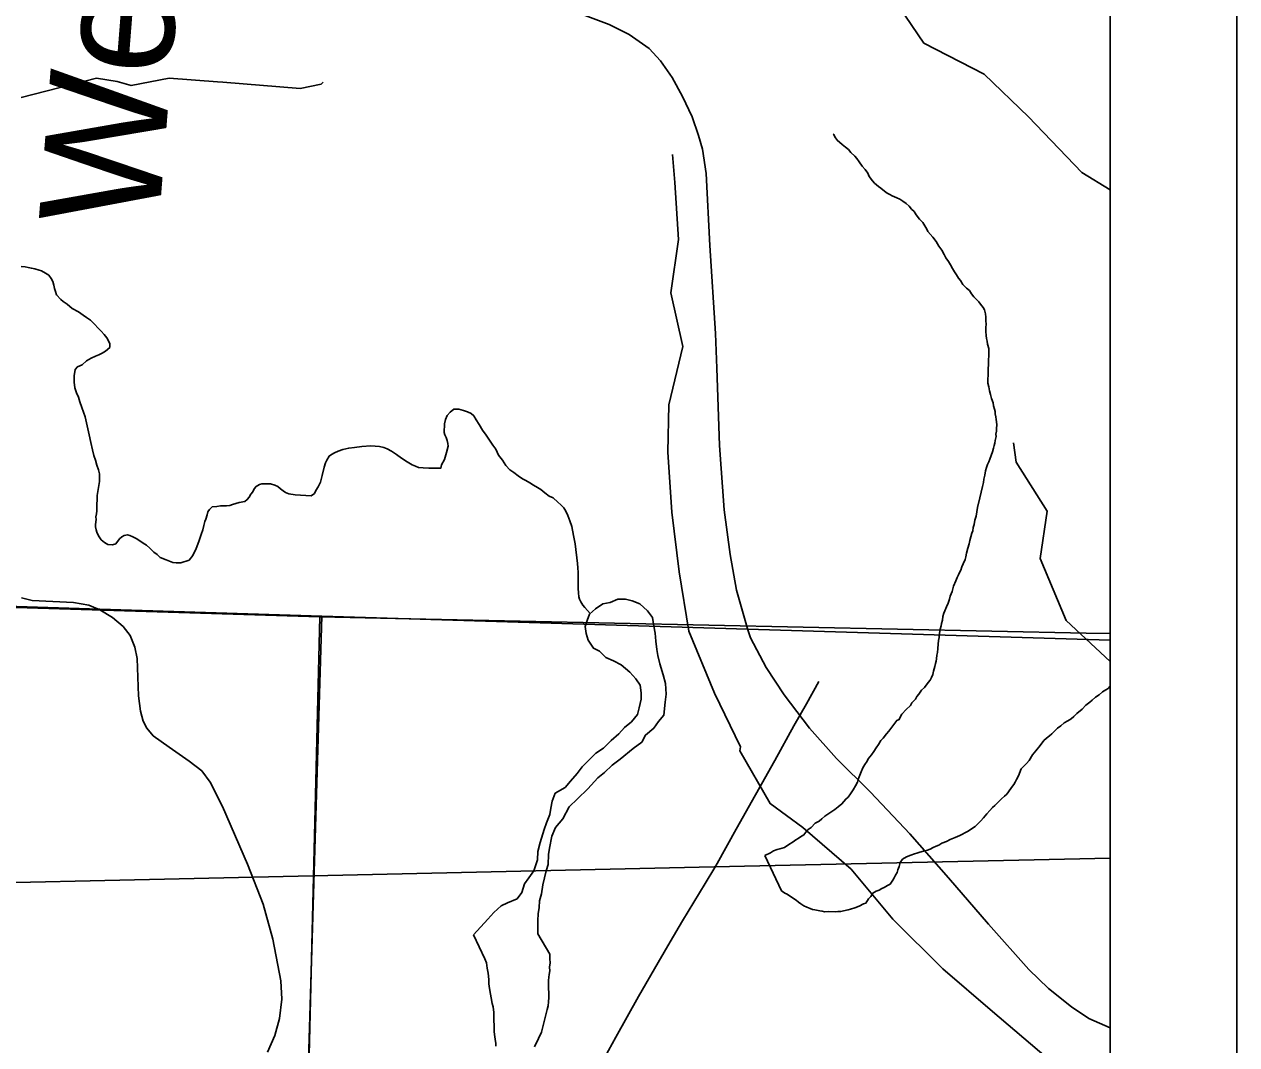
# Model space of a CAD drawing. Extents: x -6.1 to 38, y -7.7 to 22.
# Drawn here: x 8.043 to 9, y 14.54 to 15.345 of the extents above; entities that cross this region are included whole.
import ezdxf

# ---------------------------------------------------------------- set-up
doc = ezdxf.new("R2010")
doc.units = 0
for name, color, linetype in [('GM_X_Corporation', 7, 'Continuous'), ('GM_X_County_Road', 7, 'Continuous'), ('GM_X_Minor_Lake', 7, 'Continuous'), ('GM_X_Minor_River', 7, 'Continuous'), ('GM_X_Minor_River_Text', 7, 'Continuous'), ('GM_X_State_Route', 7, 'Continuous'), ('GM_X_Township_Road', 7, 'Continuous'), ('SH_Data', 7, 'Continuous')]:
    doc.layers.add(name, color=color, linetype=linetype)

msp = doc.modelspace()

# ---------------------------------------------------------------- linework, layer by layer
at = {"layer": 'GM_X_Corporation'}
for points in [[(8.9, 14.85918), (8.9, 19.87135), (8.53815, 19.88018), (8.02661, 19.88922), (8.02125, 19.70471), (8.02079, 19.68982), (8.0189, 19.62846), (7.99279, 18.77986), (7.97287, 17.92154), (7.97183, 17.87641), (7.95308, 17.06692), (7.95307, 17.06643), (7.93594, 16.3267), (7.92512, 16.10977), (7.91657, 15.91251), (7.90988, 15.74002), (7.90533, 15.62285), (7.88899, 15.0865), (7.88923, 14.89059), (8.1023, 14.88375), (8.27757, 14.87811), (8.6137, 14.86789)], [(8.9, 14.68725), (8.9, 19.53649), (8.77571, 19.53237), (8.77312, 19.53228), (6.99327, 19.47331), (6.99349, 19.46054), (7.03821, 16.8882), (7.05054, 16.17866), (7.07262, 15.21743), (7.07601, 15.03919), (7.07603, 15.03845), (7.07902, 14.88093), (7.08348, 14.64684), (7.55487, 14.65733), (8.5875, 14.68029)], [(3.19219, 14.1), (8.25437, 14.1), (8.26188, 14.35188), (8.27757, 14.87811), (8.1023, 14.88375), (7.88923, 14.89059), (7.27984, 14.90301), (6.7864, 14.92029), (6.27951, 14.93803), (5.74746, 14.95956), (5.18977, 14.97327), (5.0967, 14.97556), (4.28061, 14.99995), (4.24786, 15.00093), (3.22473, 15.03847), (3.22164, 14.89402), (3.20818, 14.53184), (3.19363, 14.14313)], [(7.25364, 14.1), (8.25716, 14.1), (8.27613, 14.8776), (7.89065, 14.88943), (7.58452, 14.89838), (7.28457, 14.90716)], [(8.25437, 14.1), (8.9, 14.1), (8.9, 14.85918), (8.6137, 14.86789), (8.27757, 14.87811), (8.26188, 14.35188)], [(8.25716, 14.1), (8.9, 14.1), (8.9, 14.86439), (8.88117, 14.86479), (8.35974, 14.87583), (8.27613, 14.8776)], [(7.09053, 14.1), (8.9, 14.1), (8.9, 14.68725), (8.5875, 14.68029), (7.55487, 14.65733), (7.08348, 14.64684), (7.08792, 14.30249), (7.08793, 14.30152)]]:
    msp.add_lwpolyline(points, close=True, dxfattribs=at)
at = {"layer": 'GM_X_County_Road'}
msp.add_lwpolyline([(8.04056, 14.8927), (8.04908, 14.89044), (8.08161, 14.88905), (8.09368, 14.88696), (8.1025, 14.88321), (8.11231, 14.87706), (8.12086, 14.87001), (8.12643, 14.86303), (8.13015, 14.85375), (8.13201, 14.84469), (8.13294, 14.81519), (8.13457, 14.80334), (8.13665, 14.79521), (8.13944, 14.78987), (8.14455, 14.78383), (8.1571, 14.77478), (8.17289, 14.76386), (8.18288, 14.75619), (8.18961, 14.74713), (8.19937, 14.72785), (8.21888, 14.68256), (8.23143, 14.65097), (8.23886, 14.62333), (8.24536, 14.59035), (8.24606, 14.57594), (8.2442, 14.56061), (8.24048, 14.54714), (8.23468, 14.53413)], dxfattribs=at)
at = {"layer": 'GM_X_Minor_Lake'}
for points in [[(8.44813, 14.62747), (8.44814, 14.63802), (8.4485, 14.64334), (8.44924, 14.64828), (8.4496, 14.6536), (8.4511, 14.65893), (8.45221, 14.66615), (8.45482, 14.67718), (8.45632, 14.68213), (8.45667, 14.6901), (8.4574, 14.69504), (8.45926, 14.70455), (8.46227, 14.7114), (8.46794, 14.71827), (8.47283, 14.72779), (8.47963, 14.7339), (8.48757, 14.74192), (8.4955, 14.7507), (8.5008, 14.75491), (8.50684, 14.76064), (8.51327, 14.76523), (8.52348, 14.77364), (8.53029, 14.77862), (8.5333, 14.78433), (8.53973, 14.78968), (8.5435, 14.79502), (8.54766, 14.79998), (8.54875, 14.81024), (8.54949, 14.8167), (8.54907, 14.82505), (8.54715, 14.83188), (8.54446, 14.8406), (8.54292, 14.84705), (8.54214, 14.85198), (8.54136, 14.85844), (8.54096, 14.86489), (8.5398, 14.8702), (8.53863, 14.87703), (8.53482, 14.88233), (8.52873, 14.88799), (8.52265, 14.89024), (8.51733, 14.89173), (8.51126, 14.89169), (8.50521, 14.889), (8.49952, 14.88783), (8.49385, 14.884), (8.48893, 14.8798), (8.48705, 14.87485), (8.48555, 14.86991), (8.48633, 14.86459), (8.48787, 14.85929), (8.49207, 14.85285), (8.49701, 14.8506), (8.50196, 14.84569), (8.50804, 14.84306), (8.51412, 14.83968), (8.52097, 14.83402), (8.52554, 14.82872), (8.52898, 14.8238), (8.52976, 14.81773), (8.52978, 14.81279), (8.52829, 14.80595), (8.52679, 14.80063), (8.52226, 14.7949), (8.51659, 14.79032), (8.51206, 14.78535), (8.50601, 14.78), (8.49996, 14.77389), (8.49391, 14.77006), (8.48333, 14.75937), (8.47918, 14.75403), (8.47389, 14.74793), (8.46974, 14.74297), (8.46179, 14.73837), (8.45954, 14.73228), (8.45842, 14.72657), (8.45768, 14.72163), (8.45505, 14.71516), (8.45317, 14.70983), (8.45018, 14.69956), (8.44831, 14.69234), (8.44796, 14.68588), (8.44496, 14.67713), (8.44118, 14.67179), (8.43779, 14.66683), (8.43554, 14.65998), (8.43177, 14.65503), (8.42419, 14.65195), (8.41927, 14.64964), (8.4136, 14.64429), (8.40869, 14.63895), (8.39745, 14.62673)], [(8.44556, 14.53824), (8.44885, 14.54477), (8.45102, 14.54976), (8.45453, 14.56351), (8.45558, 14.56772), (8.45628, 14.57077), (8.4566, 14.57382), (8.4569, 14.57725), (8.45682, 14.58104), (8.45675, 14.58447), (8.4567, 14.58674), (8.45662, 14.59054), (8.45694, 14.59321), (8.45727, 14.5955), (8.4576, 14.59816), (8.45753, 14.6012), (8.45784, 14.60463), (8.45778, 14.60767), (8.45774, 14.60957), (8.4577, 14.61147), (8.44813, 14.62747)], [(8.39745, 14.62673), (8.40642, 14.60769), (8.40762, 14.60468), (8.40809, 14.60051), (8.40894, 14.59635), (8.40943, 14.59142), (8.4095, 14.588), (8.40996, 14.58421), (8.41212, 14.57247), (8.41293, 14.56983), (8.41341, 14.56528), (8.41347, 14.56224), (8.41356, 14.55844), (8.41361, 14.55579), (8.41368, 14.55275), (8.41373, 14.55009), (8.41419, 14.54629), (8.41461, 14.54441), (8.41507, 14.54099), (8.41512, 14.53872)]]:
    msp.add_lwpolyline(points, dxfattribs=at)
at = {"layer": 'GM_X_Minor_River'}
for points in [[(8.9, 15.21466), (8.87768, 15.22835), (8.83566, 15.27223), (8.80047, 15.30589), (8.75284, 15.33043), (8.72404, 15.3732), (8.68466, 15.41974), (8.67368, 15.43336)], [(8.04024, 15.28749), (8.09984, 15.30275), (8.11608, 15.30012), (8.12704, 15.29711), (8.15722, 15.30284), (8.19535, 15.29987), (8.19951, 15.2995), (8.26067, 15.29468), (8.27727, 15.29812), (8.27878, 15.29963)], [(8.71717, 15.2172), (8.71408, 15.2198), (8.71253, 15.22168), (8.70981, 15.22505), (8.70862, 15.22769), (8.70667, 15.2307), (8.70434, 15.23332), (8.702, 15.2367), (8.70006, 15.23933), (8.69851, 15.2412), (8.69541, 15.24419), (8.69347, 15.24643), (8.69116, 15.24829), (8.68847, 15.25053), (8.68461, 15.25388), (8.68266, 15.25651), (8.68187, 15.25839), (8.68148, 15.25877)], [(8.9, 14.49303), (8.895, 14.49773), (8.84962, 14.53023), (8.80725, 14.56615), (8.7679, 14.59981), (8.72854, 14.63914), (8.6956, 14.67849), (8.65738, 14.71139), (8.63166, 14.73029), (8.60778, 14.77193), (8.60815, 14.77496), (8.58765, 14.81737), (8.56752, 14.86622), (8.55985, 14.9132), (8.55407, 14.96018), (8.55093, 15.00754), (8.55159, 15.04506), (8.5628, 15.09094), (8.55325, 15.13336), (8.55919, 15.17544), (8.55643, 15.22053), (8.55449, 15.24251)], [(8.79186, 14.94819), (8.79258, 14.95048), (8.79328, 14.95392), (8.79436, 14.95698), (8.79468, 14.96041), (8.79538, 14.96384), (8.79714, 14.97148), (8.79925, 14.98064), (8.79996, 14.9837), (8.80029, 14.98636), (8.801, 14.98942), (8.8017, 14.99285), (8.80241, 14.99553), (8.80313, 14.99782), (8.80423, 15.00012), (8.80495, 15.00204), (8.80604, 15.0051), (8.80713, 15.00778), (8.80783, 15.01083), (8.80856, 15.01275), (8.8089, 15.01465), (8.80924, 15.01694), (8.80995, 15.02), (8.80991, 15.0219), (8.81025, 15.02419), (8.81022, 15.02609), (8.81054, 15.02951), (8.81009, 15.03331), (8.80967, 15.03558), (8.80925, 15.03786), (8.80921, 15.03976), (8.8088, 15.04165), (8.80799, 15.0443), (8.80757, 15.04657), (8.80637, 15.04997), (8.80556, 15.053), (8.80474, 15.05603), (8.80431, 15.05906), (8.8035, 15.06209), (8.80371, 15.0716), (8.80367, 15.07388), (8.804, 15.07617), (8.80395, 15.07921), (8.80392, 15.08111), (8.80426, 15.08301), (8.80422, 15.08529), (8.80419, 15.0872), (8.80415, 15.08948), (8.80332, 15.09289), (8.8029, 15.09516), (8.80248, 15.09743), (8.80206, 15.09971), (8.80201, 15.10275), (8.80196, 15.10579), (8.80228, 15.10884), (8.80186, 15.11111), (8.80181, 15.11415), (8.80176, 15.11681), (8.80094, 15.11984), (8.79977, 15.12172), (8.79782, 15.12435), (8.79627, 15.12622), (8.79433, 15.12847), (8.7924, 15.13033), (8.79046, 15.13258), (8.7889, 15.13521), (8.78658, 15.13707), (8.78387, 15.14006), (8.78192, 15.14307), (8.78037, 15.14494), (8.7788, 15.14758), (8.77724, 15.14983), (8.77567, 15.15247), (8.7741, 15.15548), (8.77254, 15.15811), (8.7702, 15.16111), (8.76901, 15.16375), (8.76706, 15.16714), (8.76472, 15.17014), (8.76276, 15.17391), (8.76004, 15.17728), (8.75616, 15.18178), (8.75537, 15.18366), (8.7538, 15.18629), (8.75223, 15.18893), (8.74953, 15.19154), (8.74681, 15.19492), (8.74524, 15.19755), (8.74331, 15.19942), (8.74137, 15.20166), (8.73905, 15.2039), (8.73636, 15.20576), (8.73406, 15.20723), (8.73176, 15.20833), (8.72985, 15.20906), (8.72793, 15.20979), (8.72601, 15.21089), (8.7241, 15.212), (8.72179, 15.21348), (8.71908, 15.21609), (8.71717, 15.2172)], [(8.04037, 15.15412), (8.04341, 15.15379), (8.0457, 15.15345), (8.04836, 15.15274), (8.05103, 15.15241), (8.05447, 15.15133), (8.05638, 15.1506), (8.05945, 15.14876), (8.06214, 15.14729), (8.06408, 15.14466), (8.06526, 15.1424), (8.06607, 15.13937), (8.0665, 15.13672), (8.0673, 15.13445), (8.06811, 15.1318), (8.0716, 15.12806), (8.07352, 15.12658), (8.0766, 15.12435), (8.08046, 15.121), (8.08544, 15.11843), (8.08928, 15.11583), (8.09198, 15.11398), (8.09505, 15.11176), (8.09853, 15.10839), (8.10086, 15.10577), (8.10356, 15.10316), (8.10589, 15.10054), (8.10783, 15.09791), (8.10941, 15.0949), (8.1102, 15.09301), (8.11025, 15.09035), (8.10689, 15.08725), (8.10425, 15.08568)], [(8.10425, 15.08568), (8.10162, 15.0845), (8.09898, 15.08331), (8.09559, 15.08172), (8.09183, 15.07976), (8.08847, 15.07665), (8.0847, 15.07507), (8.08284, 15.07275), (8.08217, 15.06779), (8.08226, 15.06285), (8.08272, 15.0583), (8.08393, 15.05452), (8.0855, 15.05112), (8.08671, 15.04734), (8.08831, 15.04281), (8.09072, 15.03563), (8.09237, 15.02844), (8.09401, 15.02124), (8.09526, 15.01518), (8.0965, 15.0095), (8.09772, 15.00496), (8.09893, 15.00118), (8.10014, 14.99739), (8.10135, 14.99362), (8.10216, 14.99059), (8.10221, 14.98793), (8.10227, 14.98451), (8.10019, 14.97344), (8.10025, 14.97002), (8.09993, 14.96659), (8.09998, 14.96393), (8.10002, 14.96127), (8.09968, 14.95898), (8.09935, 14.9567), (8.09939, 14.95441), (8.09908, 14.95061), (8.09911, 14.94871), (8.09953, 14.94643), (8.09994, 14.94454), (8.10074, 14.94265), (8.10191, 14.94077), (8.10347, 14.93852), (8.10617, 14.93628), (8.10885, 14.93481), (8.11228, 14.93449), (8.11492, 14.9353), (8.11789, 14.93916), (8.11976, 14.94071), (8.12164, 14.94189), (8.12429, 14.94231), (8.1262, 14.94197), (8.12849, 14.94087), (8.13118, 14.93939), (8.13387, 14.93754), (8.13656, 14.93569), (8.13925, 14.93422), (8.14194, 14.93198), (8.14504, 14.92862), (8.14774, 14.92676), (8.15005, 14.92452), (8.15465, 14.92271), (8.15732, 14.92161), (8.16, 14.92052), (8.16267, 14.92019), (8.16456, 14.92022), (8.16646, 14.92026), (8.17288, 14.92227), (8.17585, 14.92613), (8.17841, 14.9315), (8.18059, 14.93724), (8.18239, 14.94259), (8.18384, 14.94642), (8.18454, 14.94986), (8.18525, 14.95291), (8.18597, 14.95483), (8.18705, 14.95827), (8.18777, 14.96056), (8.18887, 14.96248), (8.19112, 14.96442), (8.19491, 14.96487), (8.19756, 14.9653), (8.20022, 14.96535), (8.20249, 14.96539), (8.20515, 14.96544), (8.20704, 14.96623), (8.21232, 14.96785), (8.21687, 14.96869), (8.21874, 14.97024), (8.22022, 14.97217), (8.2217, 14.97448), (8.22318, 14.97641), (8.22428, 14.97871), (8.22577, 14.98064), (8.2284, 14.9822), (8.23029, 14.98262), (8.23333, 14.98267), (8.23712, 14.98274), (8.24056, 14.98166), (8.24286, 14.98056), (8.24517, 14.9787), (8.2471, 14.97721)], [(8.2471, 14.97721), (8.24902, 14.97573), (8.2517, 14.97463), (8.25665, 14.97396), (8.2692, 14.97305), (8.27182, 14.975), (8.27292, 14.9773), (8.27477, 14.98037), (8.2766, 14.98383), (8.27803, 14.98918), (8.27943, 14.99566), (8.28051, 14.99911), (8.28161, 15.00141), (8.28345, 15.00448), (8.28533, 15.00566), (8.28758, 15.00722), (8.29059, 15.00841), (8.29437, 15.00962), (8.29891, 15.01084), (8.30346, 15.0113), (8.30914, 15.01217), (8.31634, 15.01268), (8.31977, 15.01236), (8.32319, 15.01204), (8.32662, 15.01134), (8.3293, 15.01025), (8.33275, 15.00841), (8.3366, 15.00581), (8.34045, 15.00284), (8.34506, 14.99988), (8.3489, 14.99767), (8.35157, 14.99658), (8.35387, 14.99548), (8.35768, 14.99516), (8.36224, 14.99487), (8.36641, 14.99494), (8.36983, 14.995), (8.37173, 14.99504), (8.37206, 14.9977), (8.37465, 15.00193), (8.37607, 15.00728), (8.3775, 15.01225), (8.37708, 15.01452), (8.37666, 15.0168), (8.37586, 15.01907), (8.37468, 15.02133), (8.37426, 15.02322), (8.37452, 15.03007), (8.37522, 15.0335), (8.37668, 15.03657), (8.37891, 15.03927), (8.38191, 15.04161), (8.38571, 15.04168), (8.38952, 15.0406), (8.39258, 15.03952), (8.39565, 15.03805), (8.39758, 15.03619), (8.39953, 15.03318), (8.40188, 15.02942), (8.40462, 15.0249), (8.40734, 15.02115), (8.41007, 15.01702), (8.4128, 15.01326), (8.41514, 15.00988), (8.41712, 15.00536), (8.42023, 15.00123), (8.42296, 14.9971), (8.42606, 14.99373), (8.42914, 14.9915), (8.43261, 14.9889), (8.43606, 14.98668), (8.43875, 14.98521), (8.44182, 14.98337), (8.44489, 14.98152), (8.44796, 14.97967), (8.45065, 14.9782), (8.45373, 14.97559), (8.4572, 14.97299), (8.46026, 14.97153), (8.46412, 14.96818), (8.46644, 14.96594), (8.46876, 14.96369), (8.47032, 14.96106), (8.4719, 14.95767), (8.4735, 14.95351), (8.4751, 14.94898), (8.47637, 14.94178), (8.47762, 14.93534), (8.47942, 14.91978), (8.47986, 14.91637), (8.47993, 14.91256), (8.47997, 14.9099), (8.48003, 14.90686), (8.48009, 14.90344), (8.48015, 14.90002), (8.48021, 14.8966), (8.48065, 14.89357), (8.48106, 14.89167), (8.48224, 14.88941), (8.48381, 14.88678), (8.48536, 14.8849)], [(8.9, 14.8424), (8.86536, 14.87473), (8.84484, 14.92358), (8.85041, 14.96111), (8.82578, 14.99972), (8.82385, 15.01487)], [(8.62748, 14.68935), (8.632, 14.69133), (8.63425, 14.69289), (8.63727, 14.69408), (8.63916, 14.6945), (8.64294, 14.69571), (8.64632, 14.69805), (8.6497, 14.70001), (8.65195, 14.70157), (8.65383, 14.70275), (8.65571, 14.70392), (8.65834, 14.70549), (8.65981, 14.7078), (8.66168, 14.70973), (8.66393, 14.71129), (8.66729, 14.71477), (8.67029, 14.71635), (8.67254, 14.71829), (8.67478, 14.72023), (8.68266, 14.7257), (8.68529, 14.72765), (8.68828, 14.72998), (8.69125, 14.73384), (8.69312, 14.73539), (8.69497, 14.73808), (8.6972, 14.74117), (8.69904, 14.74424), (8.7005, 14.74731), (8.70123, 14.74922), (8.70195, 14.75152), (8.7034, 14.75535), (8.70486, 14.75841), (8.70633, 14.7611), (8.70819, 14.7638), (8.70891, 14.76571), (8.71151, 14.7688), (8.71337, 14.77149), (8.71522, 14.77419), (8.71707, 14.77688), (8.71891, 14.77996), (8.72077, 14.78189), (8.72337, 14.78536), (8.72524, 14.7873), (8.73154, 14.79578), (8.73343, 14.79657), (8.73415, 14.79848), (8.73563, 14.80079), (8.73898, 14.80465), (8.74234, 14.80776), (8.74345, 14.80968), (8.74643, 14.81277), (8.74753, 14.81469), (8.74902, 14.81662), (8.75124, 14.8197), (8.75348, 14.82202), (8.75645, 14.82588), (8.75793, 14.82781), (8.75904, 14.82973), (8.76014, 14.83203), (8.76047, 14.8347), (8.76154, 14.83852), (8.76226, 14.84081), (8.7626, 14.84272), (8.76295, 14.84463), (8.76328, 14.84729), (8.76362, 14.84958), (8.76395, 14.85263), (8.76426, 14.85606), (8.76459, 14.85911), (8.76493, 14.86139), (8.76525, 14.86444), (8.76595, 14.86788), (8.76666, 14.87055), (8.76701, 14.87246), (8.76772, 14.87513), (8.76805, 14.8778), (8.76876, 14.88047), (8.76949, 14.88239), (8.77096, 14.88546), (8.77204, 14.88852), (8.77312, 14.89158), (8.77384, 14.89387), (8.77529, 14.8977), (8.77636, 14.9019), (8.77818, 14.90612), (8.77927, 14.9088), (8.78038, 14.91072), (8.7811, 14.91263), (8.78221, 14.91456), (8.78292, 14.91723), (8.78402, 14.91953), (8.78548, 14.92298), (8.7862, 14.92489), (8.78653, 14.92794), (8.7876, 14.93176), (8.78867, 14.9352), (8.78939, 14.93788), (8.79009, 14.94093), (8.7908, 14.94361), (8.79153, 14.94552), (8.79186, 14.94819)], [(8.48536, 14.8849), (8.48965, 14.88042)], [(8.88583, 14.81185), (8.88845, 14.81418), (8.89145, 14.81613), (8.89407, 14.81846), (8.8967, 14.82003), (8.89858, 14.8212), (8.9, 14.82298)], [(8.62748, 14.68935), (8.64051, 14.66144), (8.64321, 14.65959), (8.64512, 14.65886), (8.64935, 14.6559), (8.65204, 14.65404), (8.65397, 14.65256), (8.65589, 14.65107), (8.6582, 14.64959), (8.6605, 14.64849), (8.66317, 14.6474), (8.66509, 14.64667), (8.66699, 14.64633), (8.6708, 14.64564), (8.67271, 14.64529), (8.67461, 14.64494), (8.67765, 14.645), (8.68335, 14.64472), (8.68524, 14.64513), (8.68752, 14.64517), (8.68941, 14.64559), (8.69319, 14.64642), (8.69509, 14.64683), (8.69848, 14.64803), (8.70188, 14.64923), (8.70526, 14.65119), (8.70715, 14.65161), (8.70937, 14.65507), (8.71124, 14.65701), (8.71271, 14.65969), (8.71534, 14.66126), (8.7176, 14.66206), (8.71986, 14.66325), (8.72174, 14.66404), (8.72437, 14.66561), (8.72625, 14.66678), (8.72847, 14.66986), (8.72958, 14.67178), (8.73068, 14.6737), (8.73178, 14.67601), (8.73251, 14.67792), (8.7336, 14.6806), (8.73431, 14.68365), (8.73616, 14.68635), (8.73916, 14.6883), (8.74256, 14.68951), (8.74557, 14.6907), (8.74747, 14.69112), (8.74973, 14.69192), (8.75275, 14.69273), (8.75578, 14.69355), (8.75804, 14.69435), (8.7603, 14.69553), (8.76256, 14.69671), (8.76482, 14.69751), (8.76707, 14.69907), (8.77085, 14.70028), (8.77386, 14.70186), (8.77763, 14.70344), (8.7814, 14.70503), (8.78742, 14.70818), (8.79343, 14.71209), (8.79566, 14.71441), (8.7979, 14.71673), (8.80014, 14.71905), (8.80274, 14.72215), (8.80497, 14.72485), (8.80721, 14.72717), (8.80908, 14.72872), (8.81243, 14.7322), (8.8143, 14.73414), (8.81654, 14.73608), (8.81842, 14.73763), (8.8199, 14.73956), (8.82212, 14.74302), (8.82397, 14.74534), (8.82508, 14.74726), (8.82618, 14.74918), (8.82765, 14.75225), (8.82983, 14.75761), (8.83393, 14.76187), (8.83617, 14.76419), (8.83875, 14.7688), (8.84135, 14.77189), (8.84469, 14.77613), (8.84766, 14.77998), (8.84991, 14.78193), (8.85215, 14.78387), (8.85402, 14.78542), (8.85626, 14.78774), (8.8585, 14.78968), (8.86112, 14.79163), (8.86374, 14.79396), (8.86675, 14.79554), (8.86938, 14.7971), (8.87125, 14.79904), (8.87386, 14.80137), (8.87798, 14.80486), (8.88096, 14.80796), (8.88396, 14.81029), (8.88583, 14.81185)]]:
    msp.add_lwpolyline(points, dxfattribs=at)
at = {"layer": 'GM_X_State_Route'}
msp.add_lwpolyline([(8.48342, 15.35305), (8.50446, 15.34508), (8.52039, 15.33732), (8.53612, 15.32629), (8.54511, 15.31649), (8.5543, 15.30341), (8.56255, 15.28834), (8.57003, 15.27237), (8.57515, 15.25761), (8.57812, 15.24674), (8.58106, 15.22743), (8.58412, 15.17085), (8.58841, 15.1012), (8.58943, 15.07403), (8.59168, 15.01276), (8.59536, 14.96211), (8.60005, 14.92697), (8.60496, 14.89878), (8.6139, 14.86735), (8.61619, 14.8612), (8.62844, 14.83771), (8.64274, 14.81606), (8.66276, 14.78971), (8.684, 14.76582), (8.71074, 14.73922), (8.74202, 14.70646), (8.77243, 14.67161), (8.8041, 14.63509), (8.83596, 14.59935), (8.85129, 14.58423), (8.86949, 14.56976), (8.88335, 14.56054), (8.9, 14.55341)], dxfattribs=at)
at = {"layer": 'GM_X_Township_Road'}
for points in [[(8.58973, 14.68308), (8.6049, 14.71019), (8.62007, 14.7373), (8.63525, 14.76441), (8.65043, 14.79152), (8.66024, 14.80904), (8.67005, 14.82656)], [(8.49771, 14.52391), (8.50106, 14.53009), (8.50967, 14.54596), (8.51869, 14.56198), (8.5277, 14.57799), (8.5433, 14.60486), (8.5528, 14.62124), (8.56231, 14.63762), (8.57127, 14.65237), (8.58023, 14.66711), (8.58786, 14.67974), (8.58973, 14.68308)]]:
    msp.add_lwpolyline(points, dxfattribs=at)
at = {"layer": 'SH_Data'}
for p, q in [((9, 21), (9, 14)), ((8.9, 20.9), (8.9, 14.1))]:
    msp.add_line(p, q, dxfattribs=at)

# ---------------------------------------------------------------- texts
at = {"layer": 'GM_X_Minor_River_Text'}
msp.add_text('West', height=0.094763, rotation=85.49303, dxfattribs=at).set_placement((8.14873, 15.18427))

doc.saveas('drawing.dxf')
